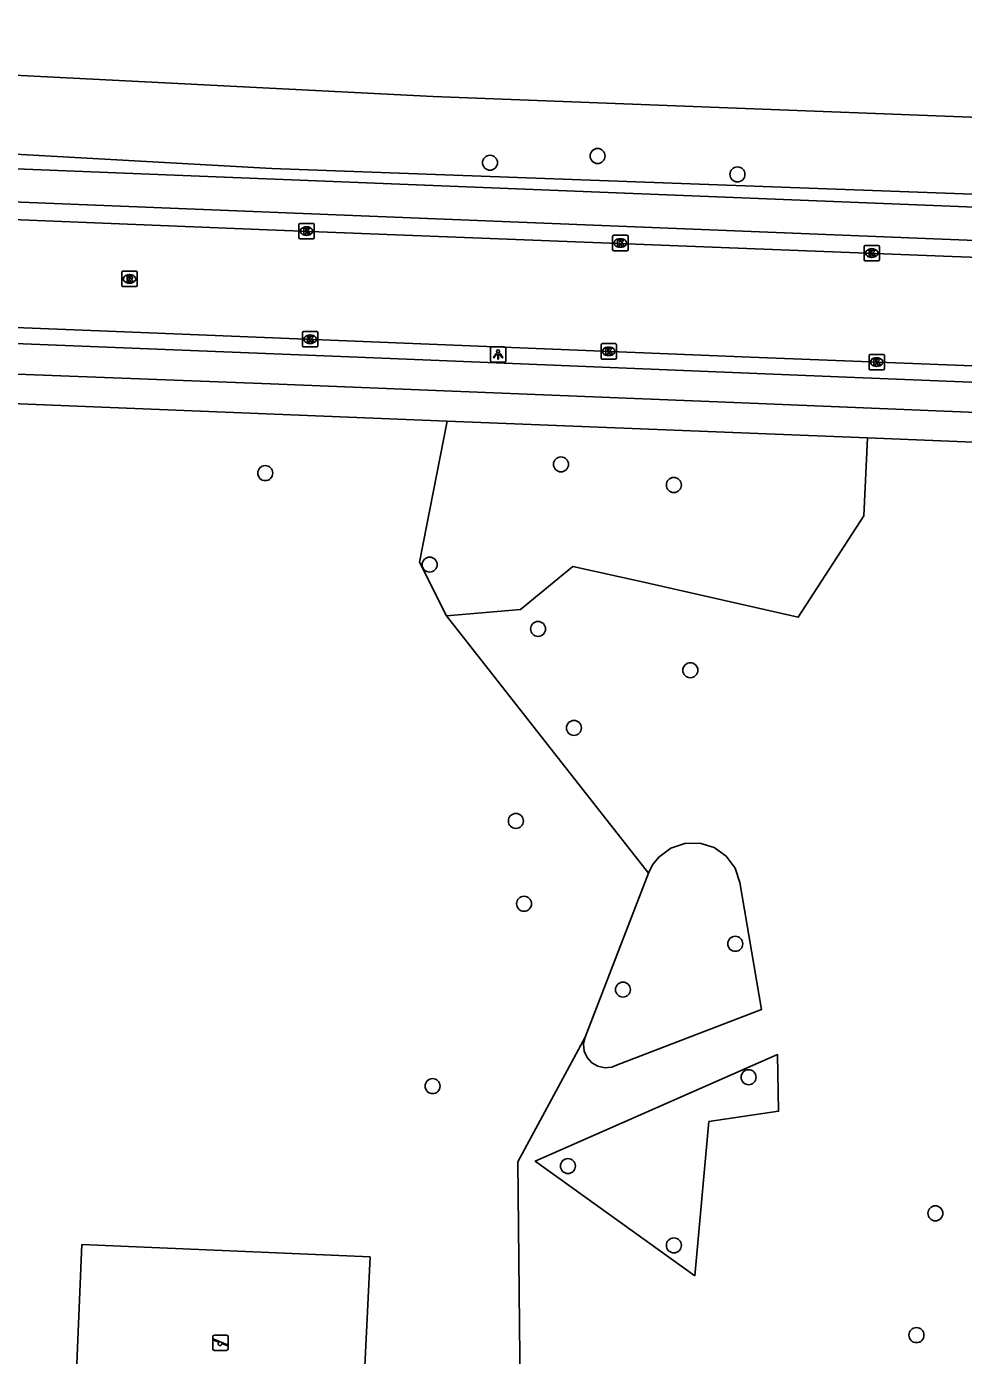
# Model space of a CAD drawing. Extents: x 159822 to 160765, y 380693 to 381634.
# Drawn here: x 160054.1 to 160115.2, y 380771.2 to 380857.8 of the extents above; entities that cross this region are included whole.
import ezdxf

# ---------------------------------------------------------------- set-up
doc = ezdxf.new("R2010")
doc.units = 0
for name, color, linetype in [('IMGEO_Berm_groen', 7, 'Continuous'), ('IMGEO_Boom', 7, 'Continuous'), ('IMGEO_Fietspad_gesloten', 7, 'Continuous'), ('IMGEO_Groenvoorziening', 7, 'Continuous'), ('IMGEO_Kolk', 7, 'Continuous'), ('IMGEO_Lichtpunt', 7, 'Continuous'), ('IMGEO_Rijbaan_lokaal_gesloten', 7, 'Continuous'), ('IMGEO_Rioolput', 7, 'Continuous'), ('IMGEO_Speelvoorziening', 7, 'Continuous'), ('IMGEO_Voetpad_open', 7, 'Continuous')]:
    doc.layers.add(name, color=color, linetype=linetype)

msp = doc.modelspace()

# ---------------------------------------------------------------- linework, layer by layer
at = {"layer": 'IMGEO_Berm_groen'}
for points in [[(159994.3, 380857.307), (159993.316, 380860.49), (159996.856, 380863.546), (160000, 380863.404), (160003.334, 380863.253), (160003.59, 380863.231), (160003.849, 380863.185), (160004.112, 380863.115), (160004.374, 380863.02), (160004.624, 380862.902), (160004.804, 380862.798), (160004.973, 380862.685), (160005.16, 380862.539), (160010.391, 380858.132), (160044.707, 380855.323), (160053.703, 380854.587), (160080.604, 380853.22), (160134.865, 380851.138), (160141.219, 380857.313), (160149.892, 380857.411), (160158.085, 380851.531), (160156.14, 380847.719)], [(160156.14, 380847.719), (160134.742, 380846.157), (160070.071, 380848.524), (160012.104, 380851.759), (160003.518, 380852.966), (160002.757, 380853.325), (160000, 380854.623), (159994.3, 380857.307)]]:
    msp.add_lwpolyline(points, dxfattribs=at)
at = {"layer": 'IMGEO_Boom'}
for centre in [(160091.317, 380849.34), (160084.3, 380848.903), (160100.434, 380848.144), (160088.928, 380829.252), (160069.648, 380828.681), (160096.285, 380827.907), (160080.366, 380822.72), (160087.432, 380818.529), (160097.36, 380815.839), (160089.774, 380812.082), (160085.987, 380806.021), (160086.518, 380800.624), (160100.291, 380798.017), (160092.969, 380795.034), (160080.559, 380788.745), (160101.159, 380789.326), (160089.382, 380783.538), (160113.336, 380780.459), (160096.288, 380778.37), (160112.103, 380772.525)]:
    msp.add_circle(centre, 0.489, dxfattribs=at)
at = {"layer": 'IMGEO_Fietspad_gesloten'}
for points in [[(160130.079, 380845.436), (160033.268, 380849.302)], [(160033.135, 380847.16), (160130.003, 380843.262)], [(160167.329, 380832.624), (160159.182, 380832.864), (160148.206, 380833.304), (160108.085, 380834.901), (160075.667, 380836.227), (160036.967, 380837.769), (160013.044, 380838.712), (159998.89, 380839.296)], [(159986.803, 380836.025), (159999.529, 380837.135), (160003.267, 380837.131), (160012.949, 380836.768), (160031.816, 380835.953), (160069.996, 380834.506), (160100.74, 380833.252), (160127.614, 380832.16), (160158.243, 380830.882), (160165.881, 380830.585)]]:
    msp.add_lwpolyline(points, dxfattribs=at)
at = {"layer": 'IMGEO_Groenvoorziening'}
for points in [[(160081.512, 380832.071), (160079.705, 380822.887), (160081.462, 380819.384)], [(160081.462, 380819.384), (160086.28, 380819.803), (160089.7, 380822.6), (160094.143, 380821.615), (160104.4, 380819.293), (160108.669, 380825.894), (160108.907, 380830.975)], [(160081.462, 380819.384), (160094.627, 380802.619)], [(160090.495, 380791.938), (160090.398, 380791.488), (160090.445, 380791.031), (160090.63, 380790.61), (160090.937, 380790.268), (160091.334, 380790.036), (160091.784, 380789.939), (160092.241, 380789.986), (160092.546, 380790.104), (160102.006, 380793.735), (160100.591, 380802.021), (160100.279, 380802.942), (160099.698, 380803.722), (160098.904, 380804.284), (160097.976, 380804.574), (160097.003, 380804.562), (160096.082, 380804.25), (160095.302, 380803.669), (160094.899, 380803.159), (160094.627, 380802.619)], [(160094.627, 380802.619), (160090.495, 380791.938)], [(160090.495, 380791.938), (160086.11, 380783.824), (160086.576, 380739.303), (160086.573, 380738.065)], [(160097.65, 380776.391), (160098.569, 380786.434), (160103.112, 380787.112), (160103.044, 380790.796), (160087.246, 380783.856), (160097.65, 380776.391)], [(160074.53, 380737.441), (160075.14, 380750), (160076.482, 380777.615), (160057.693, 380778.422), (160056.492, 380750), (160055.995, 380738.253), (160074.53, 380737.441)]]:
    msp.add_lwpolyline(points, dxfattribs=at)
at = {"layer": 'IMGEO_Kolk'}
for p, q in [((160071.842, 380844.021), (160071.842, 380844.873)), ((160071.917, 380844.947), (160072.769, 380844.947)), ((160072.33, 380844.727), (160072.355, 380844.727)), ((160072.843, 380844.873), (160072.843, 380844.021)), ((160072.769, 380843.947), (160071.917, 380843.947)), ((160072.353, 380844.167), (160072.328, 380844.167)), ((160092.296, 380843.247), (160092.296, 380844.099)), ((160092.371, 380844.173), (160093.223, 380844.173)), ((160092.784, 380843.953), (160092.809, 380843.953)), ((160093.297, 380844.099), (160093.297, 380843.247)), ((160093.223, 380843.173), (160092.371, 380843.173)), ((160092.807, 380843.393), (160092.782, 380843.393)), ((160108.688, 380842.589), (160108.688, 380843.441)), ((160108.763, 380843.515), (160109.615, 380843.515)), ((160109.199, 380842.735), (160109.174, 380842.735)), ((160109.176, 380843.295), (160109.201, 380843.295)), ((160109.689, 380843.441), (160109.689, 380842.589)), ((160109.615, 380842.515), (160108.763, 380842.515)), ((160072.076, 380836.978), (160072.076, 380837.83)), ((160072.151, 380837.904), (160073.003, 380837.904)), ((160072.564, 380837.684), (160072.589, 380837.684)), ((160073.077, 380837.83), (160073.077, 380836.978)), ((160073.003, 380836.904), (160072.151, 380836.904)), ((160072.587, 380837.124), (160072.562, 380837.124)), ((160091.538, 380836.189), (160091.538, 380837.041)), ((160091.613, 380837.115), (160092.465, 380837.115)), ((160092.026, 380836.895), (160092.051, 380836.895)), ((160092.539, 380837.041), (160092.539, 380836.189)), ((160092.465, 380836.115), (160091.613, 380836.115)), ((160092.049, 380836.335), (160092.024, 380836.335)), ((160109.009, 380835.491), (160109.009, 380836.343)), ((160109.084, 380836.417), (160109.936, 380836.417)), ((160109.497, 380836.197), (160109.522, 380836.197)), ((160110.01, 380836.343), (160110.01, 380835.491)), ((160109.936, 380835.417), (160109.084, 380835.417)), ((160109.52, 380835.637), (160109.495, 380835.637))]:
    msp.add_line(p, q, dxfattribs=at)
for points in [[(160071.842, 380844.021), (160071.842, 380844.873)], [(160071.917, 380844.947), (160072.769, 380844.947)], [(160072.163, 380844.647), (160072.286, 380844.647), (160072.286, 380844.496), (160072.416, 380844.647), (160072.58, 380844.647), (160072.434, 380844.496), (160072.587, 380844.247), (160072.435, 380844.247), (160072.35, 380844.411), (160072.286, 380844.344), (160072.286, 380844.247), (160072.163, 380844.247), (160072.163, 380844.647)], [(160072.843, 380844.873), (160072.843, 380844.021)], [(160072.769, 380843.947), (160071.917, 380843.947)], [(160092.296, 380843.247), (160092.296, 380844.099)], [(160092.371, 380844.173), (160093.223, 380844.173)], [(160092.617, 380843.873), (160092.74, 380843.873), (160092.74, 380843.722), (160092.87, 380843.873), (160093.034, 380843.873), (160092.888, 380843.722), (160093.041, 380843.473), (160092.889, 380843.473), (160092.804, 380843.637), (160092.74, 380843.57), (160092.74, 380843.473), (160092.617, 380843.473), (160092.617, 380843.873)], [(160093.297, 380844.099), (160093.297, 380843.247)], [(160093.223, 380843.173), (160092.371, 380843.173)], [(160108.688, 380842.589), (160108.688, 380843.441)], [(160108.763, 380843.515), (160109.615, 380843.515)], [(160109.009, 380843.215), (160109.132, 380843.215), (160109.132, 380843.064), (160109.262, 380843.215), (160109.426, 380843.215), (160109.28, 380843.064), (160109.433, 380842.815), (160109.281, 380842.815), (160109.196, 380842.979), (160109.132, 380842.912), (160109.132, 380842.815), (160109.009, 380842.815), (160109.009, 380843.215)], [(160109.689, 380843.441), (160109.689, 380842.589)], [(160109.615, 380842.515), (160108.763, 380842.515)], [(160072.076, 380836.978), (160072.076, 380837.83)], [(160072.151, 380837.904), (160073.003, 380837.904)], [(160072.397, 380837.604), (160072.52, 380837.604), (160072.52, 380837.453), (160072.65, 380837.604), (160072.814, 380837.604), (160072.668, 380837.453), (160072.821, 380837.204), (160072.669, 380837.204), (160072.584, 380837.368), (160072.52, 380837.301), (160072.52, 380837.204), (160072.397, 380837.204), (160072.397, 380837.604)], [(160073.077, 380837.83), (160073.077, 380836.978)], [(160073.003, 380836.904), (160072.151, 380836.904)], [(160091.538, 380836.189), (160091.538, 380837.041)], [(160091.613, 380837.115), (160092.465, 380837.115)], [(160091.859, 380836.815), (160091.982, 380836.815), (160091.982, 380836.664), (160092.112, 380836.815), (160092.276, 380836.815), (160092.13, 380836.664), (160092.283, 380836.415), (160092.131, 380836.415), (160092.046, 380836.579), (160091.982, 380836.512), (160091.982, 380836.415), (160091.859, 380836.415), (160091.859, 380836.815)], [(160092.539, 380837.041), (160092.539, 380836.189)], [(160092.465, 380836.115), (160091.613, 380836.115)], [(160109.009, 380835.491), (160109.009, 380836.343)], [(160109.084, 380836.417), (160109.936, 380836.417)], [(160109.33, 380836.117), (160109.453, 380836.117), (160109.453, 380835.966), (160109.583, 380836.117), (160109.747, 380836.117), (160109.601, 380835.966), (160109.754, 380835.717), (160109.602, 380835.717), (160109.517, 380835.881), (160109.453, 380835.814), (160109.453, 380835.717), (160109.33, 380835.717), (160109.33, 380836.117)], [(160110.01, 380836.343), (160110.01, 380835.491)], [(160109.936, 380835.417), (160109.084, 380835.417)]]:
    msp.add_lwpolyline(points, dxfattribs=at)
for centre, start, end in [((160071.919, 380844.871), 91.55205, 178.44795), ((160071.919, 380844.871), 91.55205, 178.44795), ((160072.767, 380844.871), 1.55205, 88.44795), ((160072.767, 380844.871), 1.55205, 88.44795), ((160071.919, 380844.023), 181.55205, 268.44795), ((160071.919, 380844.023), 181.55205, 268.44795), ((160072.767, 380844.023), 271.55205, 358.44795), ((160072.767, 380844.023), 271.55205, 358.44795), ((160092.373, 380844.097), 91.55205, 178.44795), ((160092.373, 380844.097), 91.55205, 178.44795), ((160093.221, 380844.097), 1.55205, 88.44795), ((160093.221, 380844.097), 1.55205, 88.44795), ((160092.373, 380843.249), 181.55205, 268.44795), ((160092.373, 380843.249), 181.55205, 268.44795), ((160093.221, 380843.249), 271.55205, 358.44795), ((160093.221, 380843.249), 271.55205, 358.44795), ((160108.765, 380843.439), 91.55205, 178.44795), ((160108.765, 380843.439), 91.55205, 178.44795), ((160109.613, 380843.439), 1.55205, 88.44795), ((160109.613, 380843.439), 1.55205, 88.44795), ((160108.765, 380842.591), 181.55205, 268.44795), ((160108.765, 380842.591), 181.55205, 268.44795), ((160109.613, 380842.591), 271.55205, 358.44795), ((160109.613, 380842.591), 271.55205, 358.44795), ((160072.153, 380837.828), 91.55205, 178.44795), ((160072.153, 380837.828), 91.55205, 178.44795), ((160073.001, 380837.828), 1.55205, 88.44795), ((160073.001, 380837.828), 1.55205, 88.44795), ((160072.153, 380836.98), 181.55205, 268.44795), ((160072.153, 380836.98), 181.55205, 268.44795), ((160073.001, 380836.98), 271.55205, 358.44795), ((160073.001, 380836.98), 271.55205, 358.44795), ((160091.615, 380837.039), 91.55205, 178.44795), ((160091.615, 380837.039), 91.55205, 178.44795), ((160092.463, 380837.039), 1.55205, 88.44795), ((160092.463, 380837.039), 1.55205, 88.44795), ((160091.615, 380836.191), 181.55205, 268.44795), ((160091.615, 380836.191), 181.55205, 268.44795), ((160092.463, 380836.191), 271.55205, 358.44795), ((160092.463, 380836.191), 271.55205, 358.44795), ((160109.086, 380836.341), 91.55205, 178.44795), ((160109.086, 380836.341), 91.55205, 178.44795), ((160109.934, 380836.341), 1.55205, 88.44795), ((160109.934, 380836.341), 1.55205, 88.44795), ((160109.086, 380835.493), 181.55205, 268.44795), ((160109.086, 380835.493), 181.55205, 268.44795), ((160109.934, 380835.493), 271.55205, 358.44795), ((160109.934, 380835.493), 271.55205, 358.44795)]:
    msp.add_arc(centre, 0.0765, start, end, dxfattribs=at)
for centre, major_axis, ratio, start_param, end_param in [((160072.329, 380844.447), (-0.387, 0.002), 0.722429, 4.712389, 7.853982), ((160072.354, 380844.447), (-0.39, 0.002), 0.717154, 1.570796, 4.712389), ((160092.783, 380843.673), (-0.387, 0.002), 0.722429, 4.712389, 7.853982), ((160092.808, 380843.673), (-0.39, 0.002), 0.717154, 1.570796, 4.712389), ((160109.175, 380843.015), (-0.387, 0.002), 0.722429, 4.712389, 7.853982), ((160109.2, 380843.015), (-0.39, 0.002), 0.717154, 1.570796, 4.712389), ((160072.563, 380837.404), (-0.387, 0.002), 0.722429, 4.712389, 7.853982), ((160072.588, 380837.404), (-0.39, 0.002), 0.717154, 1.570796, 4.712389), ((160092.025, 380836.615), (-0.387, 0.002), 0.722429, 4.712389, 7.853982), ((160092.05, 380836.615), (-0.39, 0.002), 0.717154, 1.570796, 4.712389), ((160109.496, 380835.917), (-0.387, 0.002), 0.722429, 4.712389, 7.853982), ((160109.521, 380835.917), (-0.39, 0.002), 0.717154, 1.570796, 4.712389)]:
    msp.add_ellipse(centre, major_axis=major_axis, ratio=ratio, start_param=start_param, end_param=end_param, dxfattribs=at)
at = {"layer": 'IMGEO_Lichtpunt'}
for p, q in [((160084.331, 380836.813), (160084.331, 380836.006)), ((160084.331, 380836.813), (160084.331, 380836.006)), ((160085.233, 380836.908), (160084.425, 380836.908)), ((160085.233, 380836.908), (160084.425, 380836.908)), ((160085.327, 380836.006), (160085.327, 380836.813)), ((160085.327, 380836.006), (160085.327, 380836.813)), ((160084.425, 380835.912), (160085.233, 380835.912)), ((160084.425, 380835.912), (160085.233, 380835.912))]:
    msp.add_line(p, q, dxfattribs=at)
for points in [[(160084.705, 380836.477), (160084.744, 380836.449), (160084.556, 380836.187), (160084.518, 380836.214), (160084.705, 380836.477)], [(160084.807, 380836.429), (160084.854, 380836.429), (160084.854, 380836.107), (160084.807, 380836.107), (160084.807, 380836.429)], [(160084.917, 380836.449), (160084.955, 380836.476), (160085.142, 380836.214), (160085.103, 380836.186), (160084.917, 380836.449)]]:
    msp.add_lwpolyline(points, dxfattribs=at)
msp.add_circle((160084.83, 380836.611), 0.0994, dxfattribs=at)
for centre, start, end in [((160084.425, 380836.813), 90, 180), ((160084.425, 380836.813), 90, 180), ((160085.233, 380836.813), 0, 90), ((160085.233, 380836.813), 0, 90), ((160084.425, 380836.006), 180, 270), ((160084.425, 380836.006), 180, 270), ((160085.233, 380836.006), 270, 0), ((160085.233, 380836.006), 270, 360)]:
    msp.add_arc(centre, 0.0946, start, end, dxfattribs=at)
at = {"layer": 'IMGEO_Rijbaan_lokaal_gesloten'}
for points in [[(160134.96, 380842.037), (160114.428, 380842.797), (160069.804, 380844.539), (160034.378, 380845.965)], [(159983.877, 380840.951), (160013.174, 380839.819), (160024.863, 380839.289), (160059.921, 380837.918), (160101.272, 380836.242), (160131.344, 380835.06), (160148.549, 380834.366)]]:
    msp.add_lwpolyline(points, dxfattribs=at)
at = {"layer": 'IMGEO_Rioolput'}
for p, q in [((160060.374, 380841.833), (160061.226, 380841.833)), ((160060.299, 380840.907), (160060.299, 380841.759)), ((160060.81, 380841.053), (160060.785, 380841.053)), ((160060.787, 380841.613), (160060.812, 380841.613)), ((160061.3, 380841.759), (160061.3, 380840.907)), ((160061.226, 380840.833), (160060.374, 380840.833))]:
    msp.add_line(p, q, dxfattribs=at)
for points in [[(160060.374, 380841.833), (160061.226, 380841.833)], [(160060.299, 380840.907), (160060.299, 380841.759)], [(160060.888, 380841.531), (160060.636, 380841.533), (160060.636, 380841.133)], [(160060.636, 380841.133), (160060.76, 380841.133), (160060.76, 380841.295), (160060.771, 380841.295)], [(160060.814, 380841.452), (160060.76, 380841.452), (160060.76, 380841.371)], [(160060.76, 380841.371), (160060.812, 380841.371)], [(160060.818, 380841.266), (160060.889, 380841.133), (160061.029, 380841.133), (160060.964, 380841.259)], [(160061.3, 380841.759), (160061.3, 380840.907)], [(160061.226, 380840.833), (160060.374, 380840.833)]]:
    msp.add_lwpolyline(points, dxfattribs=at)
for centre, radius, start, end in [((160060.376, 380841.757), 0.0765, 91.55205, 178.44795), ((160060.376, 380841.757), 0.0765, 91.55205, 178.44795), ((160061.224, 380841.757), 0.0765, 1.55205, 88.44795), ((160061.224, 380841.757), 0.0765, 1.55205, 88.44795), ((160060.77, 380841.242), 0.0533, 26.02933, 88.69889), ((160060.796, 380841.56), 0.19, 274.7715, 282.96867), ((160060.82, 380841.356), 0.0964, 77.00612, 93.18647), ((160060.834, 380841.413), 0.0378, 276.66336, 79.67722), ((160060.887, 380841.421), 0.109, 350.36119, 89.41601), ((160060.885, 380841.421), 0.112, 277.58423, 350.98172), ((160060.869, 380841.206), 0.108, 29.51342, 73.79051), ((160060.376, 380840.909), 0.0765, 181.55205, 268.44795), ((160060.376, 380840.909), 0.0765, 181.55205, 268.44795), ((160061.224, 380840.909), 0.0765, 271.55205, 358.44795), ((160061.224, 380840.909), 0.0765, 271.55205, 358.44795)]:
    msp.add_arc(centre, radius, start, end, dxfattribs=at)
for centre, major_axis, ratio, start_param, end_param in [((160060.786, 380841.333), (-0.387, 0.002), 0.722429, 4.712389, 7.853982), ((160060.811, 380841.333), (-0.39, 0.002), 0.717154, 1.570796, 4.712389)]:
    msp.add_ellipse(centre, major_axis=major_axis, ratio=ratio, start_param=start_param, end_param=end_param, dxfattribs=at)
at = {"layer": 'IMGEO_Speelvoorziening'}
for p, q in [((160066.232, 380771.628), (160066.232, 380772.428)), ((160066.232, 380772.428), (160066.232, 380771.628)), ((160066.615, 380772.056), (160066.276, 380772.193)), ((160066.301, 380772.253), (160067.177, 380771.9)), ((160066.332, 380772.528), (160067.122, 380772.528)), ((160067.122, 380772.528), (160066.332, 380772.528)), ((160067.153, 380771.84), (160066.813, 380771.977)), ((160067.222, 380772.428), (160067.222, 380771.628)), ((160067.222, 380771.628), (160067.222, 380772.428)), ((160067.122, 380771.528), (160066.332, 380771.528)), ((160066.332, 380771.528), (160067.122, 380771.528))]:
    msp.add_line(p, q, dxfattribs=at)
for centre, radius, start, end in [((160066.332, 380772.428), 0.1, 90, 180), ((160066.332, 380772.428), 0.1, 90, 180), ((160066.289, 380772.223), 0.0327, 68.07798, 248.07798), ((160066.694, 380771.966), 0.12, 130.99278, 5.16318), ((160067.122, 380772.428), 0.1, 0, 90), ((160067.122, 380772.428), 0.1, 360, 90), ((160067.165, 380771.87), 0.0327, 248.07798, 68.07798), ((160066.332, 380771.628), 0.1, 180, 270), ((160066.332, 380771.628), 0.1, 180, 270), ((160067.122, 380771.628), 0.1, 270, 0), ((160067.122, 380771.628), 0.1, 270, 0)]:
    msp.add_arc(centre, radius, start, end, dxfattribs=at)
at = {"layer": 'IMGEO_Voetpad_open'}
for points in [[(160046.641, 380833.467), (160081.512, 380832.071)], [(160081.512, 380832.071), (160108.907, 380830.975)], [(160108.907, 380830.975), (160118.466, 380830.592)]]:
    msp.add_lwpolyline(points, dxfattribs=at)

doc.saveas('drawing.dxf')
